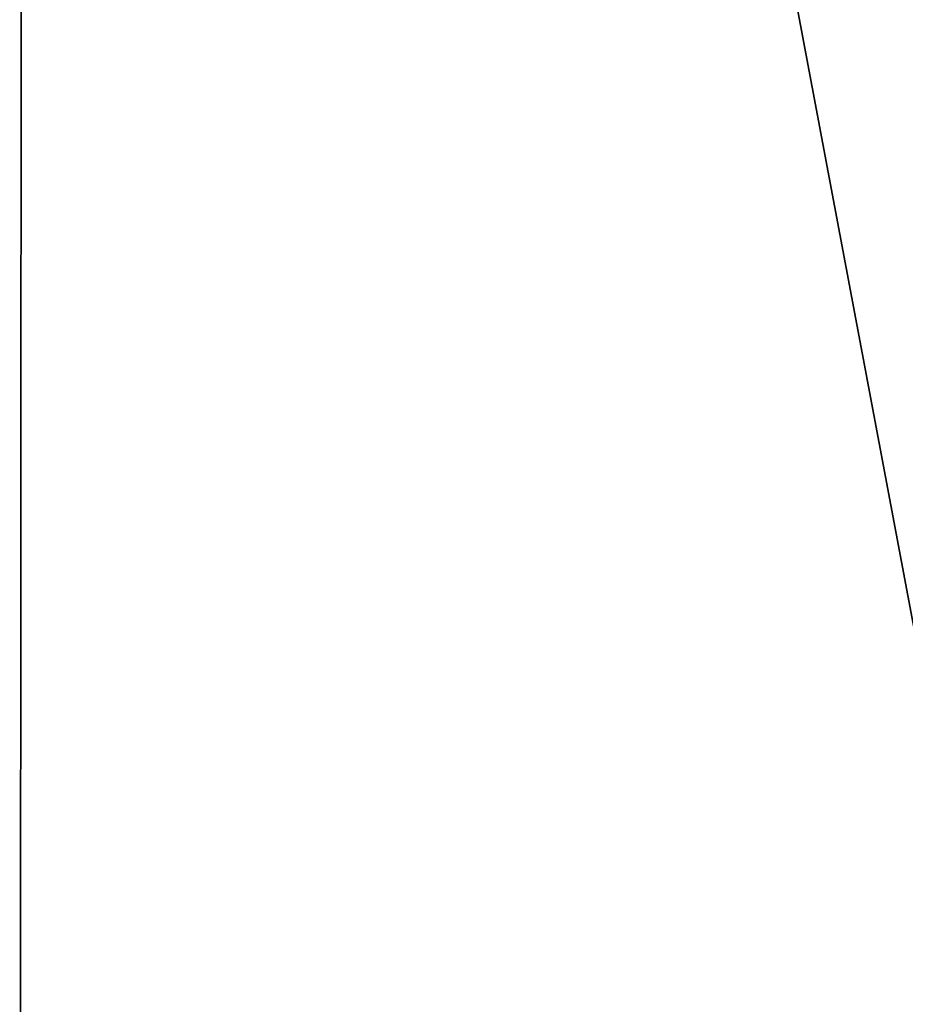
# Model space of a CAD drawing. Header units: millimetres. Extents: x -365 to 365, y -678 to 20.
# Tile 468 of 656: x -4.089 to -3.233, y -39.822 to -38.87. Entities that reach past the tile are written whole.
import ezdxf

# ---------------------------------------------------------------- set-up
doc = ezdxf.new("R2010")
doc.units = ezdxf.units.MM
doc.header["$LTSCALE"] = 65.185185
for name, color, linetype in [('362', 7, 'CONTINUOUS'), ('446', 7, 'CONTINUOUS'), ('448', 7, 'CONTINUOUS'), ('450', 7, 'CONTINUOUS')]:
    doc.layers.add(name, color=color, linetype=linetype)

msp = doc.modelspace()

# ---------------------------------------------------------------- linework, layer by layer
at = {"layer": '362', "linetype": 'CONTINUOUS'}
for points in [[(-2, -74.7, 19.85), (-2, 0, 19.85), (-4.0572, -6.35385, 19.03356), (-2, -74.7, 19.85)], [(-4.0572, -6.35385, 19.03356), (-4.96325, -10.88984, 17.31815), (-4.12132, -74.7, 18.97132), (-4.0572, -6.35385, 19.03356)], [(-2, -74.7, 19.85), (-4.0572, -6.35385, 19.03356), (-4.12132, -74.7, 18.97132), (-2, -74.7, 19.85)]]:
    msp.add_3dface(points, dxfattribs=at)
at = {"layer": '446', "linetype": 'CONTINUOUS'}
for points in [[(-2.80011, -41.71041, -13.3424), (-5.00916, -38.86025, -13.94431), (-3.15467, -38.4462, -13.94557), (-2.80011, -41.71041, -13.3424)], [(-2.80011, -41.71041, -13.3424), (-4.70015, -41.71041, -13.3424), (-5.00916, -38.86025, -13.94431), (-2.80011, -41.71041, -13.3424)]]:
    msp.add_3dface(points, dxfattribs=at)
at = {"layer": '448', "linetype": 'CONTINUOUS'}
for points in [[(-3.95223, -35.15983, -14.22523), (-2.58788, -41.69234, -13.25629), (-4.01981, -35.23066, -14.43766), (-3.95223, -35.15983, -14.22523)], [(-2.58788, -41.69234, -13.25629), (-3.95223, -35.15983, -14.22523), (-2.8745, -38.32377, -13.65125), (-2.58788, -41.69234, -13.25629)], [(-2.58788, -41.69234, -13.25629), (-2.80011, -41.71041, -13.3424), (-4.01981, -35.23066, -14.43766), (-2.58788, -41.69234, -13.25629)], [(-2.80011, -41.71041, -13.3424), (-3.15467, -38.4462, -13.94557), (-4.01981, -35.23066, -14.43766), (-2.80011, -41.71041, -13.3424)]]:
    msp.add_3dface(points, dxfattribs=at)
at = {"layer": '450', "linetype": 'CONTINUOUS'}
for points in [[(-2.35355, -41.71041, -6.29645), (-2.5, -41.71041, -6.65), (-3.70241, -35.41361, -6.32183), (-2.35355, -41.71041, -6.29645)], [(-2.5, -41.71041, -6.65), (-2.84474, -38.45956, -6.65), (-3.70241, -35.41361, -6.32183), (-2.5, -41.71041, -6.65)], [(-3.21222, -35.60126, -6.15), (-2.35355, -41.71041, -6.29645), (-3.70241, -35.41361, -6.32183), (-3.21222, -35.60126, -6.15)]]:
    msp.add_3dface(points, dxfattribs=at)

doc.saveas('drawing.dxf')
